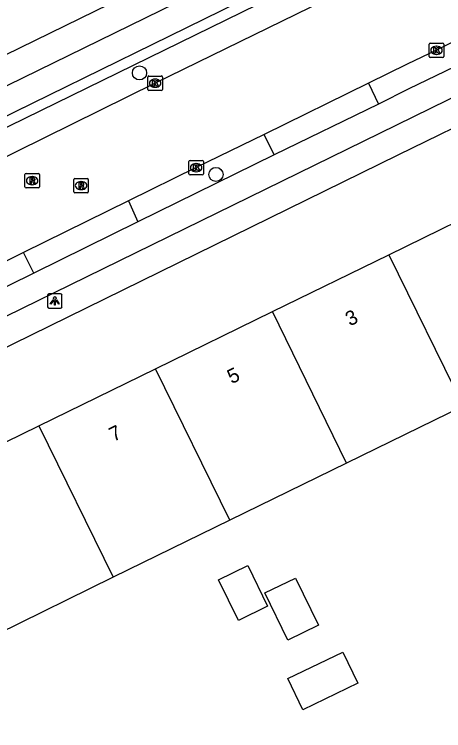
# Model space of a CAD drawing. Extents: x 160457 to 162082, y 388340 to 389736.
# Drawn here: x 160843.03 to 160872.78, y 388835.85 to 388885.46 of the extents above; entities that cross this region are included whole.
import ezdxf

# ---------------------------------------------------------------- set-up
doc = ezdxf.new("R2010")
doc.units = 0
for name, color, linetype in [('IMGEO_Boom', 7, 'Continuous'), ('IMGEO_Fietspad_gesloten', 7, 'Continuous'), ('IMGEO_Fietspad_open', 7, 'Continuous'), ('IMGEO_Kolk', 7, 'Continuous'), ('IMGEO_Lichtpunt', 7, 'Continuous'), ('IMGEO_Pand', 7, 'Continuous'), ('IMGEO_Pand_nummerreeks', 7, 'Continuous'), ('IMGEO_Parkeervlak_open', 7, 'Continuous'), ('IMGEO_Rijbaan_lokaal_gesloten', 7, 'Continuous'), ('IMGEO_Rioolput', 7, 'Continuous'), ('IMGEO_Verkeerseiland_open', 7, 'Continuous'), ('IMGEO_Voetpad_open', 7, 'Continuous')]:
    doc.layers.add(name, color=color, linetype=linetype)

msp = doc.modelspace()

# ---------------------------------------------------------------- linework, layer by layer
at = {"layer": 'IMGEO_Boom'}
for centre in [(160851.704, 388881.404), (160857.002, 388874.372)]:
    msp.add_circle(centre, 0.489, dxfattribs=at)
at = {"layer": 'IMGEO_Fietspad_gesloten'}
for points in [[(160812.524, 388865.895), (160820.314, 388869.678), (160924.149, 388920.448), (160929.542, 388923.081)], [(160909.887, 388911.468), (160820.353, 388867.581), (160804.958, 388860.084), (160761.388, 388838.743), (160740.999, 388828.766), (160723.804, 388820.325)]]:
    msp.add_lwpolyline(points, dxfattribs=at)
at = {"layer": 'IMGEO_Fietspad_open'}
for points in [[(160822.105, 388854.6), (160868.356, 388877.242), (160931.655, 388908.25)], [(160875.412, 388882.733), (160870.367, 388880.302), (160868.27, 388879.237)], [(160868.27, 388879.237), (160861.035, 388875.725)], [(160861.035, 388875.725), (160851.6, 388871.082)], [(160851.6, 388871.082), (160844.374, 388867.53)], [(160844.374, 388867.53), (160835.881, 388863.365)]]:
    msp.add_lwpolyline(points, dxfattribs=at)
at = {"layer": 'IMGEO_Kolk'}
for p, q in [((160871.783, 388882.545), (160871.783, 388883.397)), ((160871.858, 388883.471), (160872.71, 388883.471)), ((160872.271, 388883.251), (160872.296, 388883.251)), ((160872.784, 388883.397), (160872.784, 388882.545)), ((160872.294, 388882.691), (160872.269, 388882.691)), ((160872.71, 388882.471), (160871.858, 388882.471)), ((160852.287, 388880.265), (160852.287, 388881.117)), ((160852.362, 388881.191), (160853.214, 388881.191)), ((160853.288, 388881.117), (160853.288, 388880.265)), ((160852.775, 388880.971), (160852.8, 388880.971)), ((160853.214, 388880.191), (160852.362, 388880.191)), ((160852.798, 388880.411), (160852.773, 388880.411)), ((160855.13, 388874.417), (160855.13, 388875.269)), ((160855.205, 388875.343), (160856.057, 388875.343)), ((160855.618, 388875.123), (160855.643, 388875.123)), ((160856.131, 388875.269), (160856.131, 388874.417)), ((160856.057, 388874.343), (160855.205, 388874.343)), ((160855.641, 388874.563), (160855.616, 388874.563))]:
    msp.add_line(p, q, dxfattribs=at)
for points in [[(160871.783, 388882.545), (160871.783, 388883.397)], [(160871.858, 388883.471), (160872.71, 388883.471)], [(160872.104, 388883.171), (160872.227, 388883.171), (160872.227, 388883.02), (160872.357, 388883.171), (160872.521, 388883.171), (160872.375, 388883.02), (160872.528, 388882.771), (160872.376, 388882.771), (160872.291, 388882.935), (160872.227, 388882.868), (160872.227, 388882.771), (160872.104, 388882.771), (160872.104, 388883.171)], [(160872.784, 388883.397), (160872.784, 388882.545)], [(160872.71, 388882.471), (160871.858, 388882.471)], [(160852.287, 388880.265), (160852.287, 388881.117)], [(160852.362, 388881.191), (160853.214, 388881.191)], [(160853.288, 388881.117), (160853.288, 388880.265)], [(160852.608, 388880.891), (160852.731, 388880.891), (160852.731, 388880.74), (160852.861, 388880.891), (160853.025, 388880.891), (160852.879, 388880.74), (160853.032, 388880.491), (160852.88, 388880.491), (160852.795, 388880.655), (160852.731, 388880.588), (160852.731, 388880.491), (160852.608, 388880.491), (160852.608, 388880.891)], [(160853.214, 388880.191), (160852.362, 388880.191)], [(160855.13, 388874.417), (160855.13, 388875.269)], [(160855.205, 388875.343), (160856.057, 388875.343)], [(160856.131, 388875.269), (160856.131, 388874.417)], [(160855.451, 388875.043), (160855.574, 388875.043), (160855.574, 388874.892), (160855.704, 388875.043), (160855.868, 388875.043), (160855.722, 388874.892), (160855.875, 388874.643), (160855.723, 388874.643), (160855.638, 388874.807), (160855.574, 388874.74), (160855.574, 388874.643), (160855.451, 388874.643), (160855.451, 388875.043)], [(160856.057, 388874.343), (160855.205, 388874.343)]]:
    msp.add_lwpolyline(points, dxfattribs=at)
for centre, start, end in [((160871.86, 388883.395), 91.552, 178.448), ((160871.86, 388883.395), 91.552, 178.448), ((160872.708, 388883.395), 1.552, 88.448), ((160872.708, 388883.395), 1.552, 88.448), ((160871.86, 388882.547), 181.552, 268.448), ((160871.86, 388882.547), 181.552, 268.448), ((160872.708, 388882.547), 271.552, 358.448), ((160872.708, 388882.547), 271.552, 358.448), ((160852.364, 388881.115), 91.552, 178.448), ((160852.364, 388881.115), 91.552, 178.448), ((160853.212, 388881.115), 1.552, 88.448), ((160853.212, 388881.115), 1.552, 88.448), ((160852.364, 388880.267), 181.552, 268.448), ((160852.364, 388880.267), 181.552, 268.448), ((160853.212, 388880.267), 271.552, 358.448), ((160853.212, 388880.267), 271.552, 358.448), ((160855.207, 388875.267), 91.552, 178.448), ((160855.207, 388875.267), 91.552, 178.448), ((160856.055, 388875.267), 1.552, 88.448), ((160856.055, 388875.267), 1.552, 88.448), ((160855.207, 388874.419), 181.552, 268.448), ((160855.207, 388874.419), 181.552, 268.448), ((160856.055, 388874.419), 271.552, 358.448), ((160856.055, 388874.419), 271.552, 358.448)]:
    msp.add_arc(centre, 0.0765, start, end, dxfattribs=at)
for centre, major_axis, ratio, start_param, end_param in [((160872.27, 388882.971), (-0.387, 0.002), 0.722429, 4.712389, 7.853982), ((160872.295, 388882.971), (-0.39, 0.002), 0.717154, 1.570796, 4.712389), ((160852.774, 388880.691), (-0.387, 0.002), 0.722429, 4.712389, 7.853982), ((160852.799, 388880.691), (-0.39, 0.002), 0.717154, 1.570796, 4.712389), ((160855.617, 388874.843), (-0.387, 0.002), 0.722429, 4.712389, 7.853982), ((160855.642, 388874.843), (-0.39, 0.002), 0.717154, 1.570796, 4.712389)]:
    msp.add_ellipse(centre, major_axis=major_axis, ratio=ratio, start_param=start_param, end_param=end_param, dxfattribs=at)
at = {"layer": 'IMGEO_Lichtpunt'}
for p, q in [((160845.337, 388866.017), (160845.337, 388865.21)), ((160845.337, 388866.017), (160845.337, 388865.21)), ((160846.239, 388866.112), (160845.431, 388866.112)), ((160846.239, 388866.112), (160845.431, 388866.112)), ((160846.333, 388865.21), (160846.333, 388866.017)), ((160846.333, 388865.21), (160846.333, 388866.017)), ((160845.431, 388865.116), (160846.239, 388865.116)), ((160845.431, 388865.116), (160846.239, 388865.116))]:
    msp.add_line(p, q, dxfattribs=at)
for points in [[(160845.711, 388865.681), (160845.75, 388865.653), (160845.562, 388865.391), (160845.524, 388865.418), (160845.711, 388865.681)], [(160845.923, 388865.653), (160845.961, 388865.68), (160846.148, 388865.418), (160846.109, 388865.39), (160845.923, 388865.653)], [(160845.813, 388865.633), (160845.86, 388865.633), (160845.86, 388865.311), (160845.813, 388865.311), (160845.813, 388865.633)]]:
    msp.add_lwpolyline(points, dxfattribs=at)
msp.add_circle((160845.836, 388865.815), 0.0994, dxfattribs=at)
for centre, start, end in [((160845.431, 388866.017), 90, 180), ((160845.431, 388866.017), 90, 180), ((160846.239, 388866.017), 0, 90), ((160846.239, 388866.017), 0, 90), ((160845.431, 388865.21), 180, 270), ((160845.431, 388865.21), 180, 270), ((160846.239, 388865.21), 270, 0), ((160846.239, 388865.21), 270, 360)]:
    msp.add_arc(centre, 0.0946, start, end, dxfattribs=at)
at = {"layer": 'IMGEO_Pand'}
for points in [[(160868.98, 388868.813), (160877.369, 388872.911), (160877.532, 388872.579), (160877.442, 388872.535), (160878.807, 388869.754)], [(160860.915, 388864.872), (160868.98, 388868.813)], [(160868.98, 388868.813), (160874.128, 388858.324)], [(160852.814, 388860.914), (160860.915, 388864.872)], [(160866.044, 388854.375), (160860.915, 388864.872)], [(160844.731, 388856.965), (160852.814, 388860.914)], [(160857.969, 388850.43), (160852.814, 388860.914)], [(160874.128, 388858.324), (160866.044, 388854.375)], [(160836.639, 388853.011), (160844.731, 388856.965)], [(160844.731, 388856.965), (160849.877, 388846.477)], [(160866.044, 388854.375), (160857.969, 388850.43)], [(160857.969, 388850.43), (160849.877, 388846.477)], [(160858.561, 388843.495), (160857.189, 388846.303), (160859.205, 388847.288), (160860.577, 388844.48), (160858.561, 388843.495)], [(160849.877, 388846.477), (160841.784, 388842.524)], [(160861.992, 388842.12), (160860.394, 388845.391), (160862.51, 388846.424), (160864.108, 388843.153), (160861.992, 388842.12)], [(160863.034, 388837.301), (160861.991, 388839.462), (160865.793, 388841.296), (160866.836, 388839.134), (160863.034, 388837.301)]]:
    msp.add_lwpolyline(points, dxfattribs=at)
at = {"layer": 'IMGEO_Parkeervlak_open'}
msp.add_lwpolyline([(160836.249, 388874.605), (160866.313, 388889.309)], dxfattribs=at)
at = {"layer": 'IMGEO_Rijbaan_lokaal_gesloten'}
for points in [[(160869.671, 388888.959), (160868.404, 388888.341), (160852.789, 388880.69), (160837.429, 388873.127), (160837.066, 388872.948)], [(160874.659, 388884.176), (160872.282, 388882.972), (160870.262, 388882.003), (160867.584, 388880.687)], [(160867.584, 388880.687), (160860.334, 388877.136)], [(160860.334, 388877.136), (160855.63, 388874.844), (160850.95, 388872.547)], [(160850.95, 388872.547), (160843.672, 388868.965)], [(160843.672, 388868.965), (160840.796, 388867.541), (160839.938, 388867.126)]]:
    msp.add_lwpolyline(points, dxfattribs=at)
at = {"layer": 'IMGEO_Rioolput'}
for p, q in [((160843.767, 388873.516), (160843.767, 388874.368)), ((160843.842, 388874.442), (160844.694, 388874.442)), ((160844.255, 388874.222), (160844.28, 388874.222)), ((160844.768, 388874.368), (160844.768, 388873.516)), ((160847.231, 388874.102), (160848.083, 388874.102)), ((160844.278, 388873.662), (160844.253, 388873.662)), ((160847.156, 388873.176), (160847.156, 388874.028)), ((160847.644, 388873.882), (160847.669, 388873.882)), ((160848.157, 388874.028), (160848.157, 388873.176)), ((160844.694, 388873.442), (160843.842, 388873.442)), ((160848.083, 388873.102), (160847.231, 388873.102)), ((160847.667, 388873.322), (160847.642, 388873.322))]:
    msp.add_line(p, q, dxfattribs=at)
for points in [[(160843.767, 388873.516), (160843.767, 388874.368)], [(160843.842, 388874.442), (160844.694, 388874.442)], [(160844.356, 388874.14), (160844.104, 388874.142), (160844.104, 388873.742)], [(160844.768, 388874.368), (160844.768, 388873.516)], [(160847.231, 388874.102), (160848.083, 388874.102)], [(160844.104, 388873.742), (160844.228, 388873.742), (160844.228, 388873.904), (160844.239, 388873.904)], [(160844.282, 388874.061), (160844.228, 388874.061), (160844.228, 388873.98)], [(160844.228, 388873.98), (160844.28, 388873.98)], [(160844.286, 388873.875), (160844.357, 388873.742), (160844.497, 388873.742), (160844.432, 388873.868)], [(160847.156, 388873.176), (160847.156, 388874.028)], [(160847.745, 388873.8), (160847.493, 388873.802), (160847.493, 388873.402)], [(160847.671, 388873.721), (160847.617, 388873.721), (160847.617, 388873.64)], [(160847.617, 388873.64), (160847.669, 388873.64)], [(160848.157, 388874.028), (160848.157, 388873.176)], [(160844.694, 388873.442), (160843.842, 388873.442)], [(160848.083, 388873.102), (160847.231, 388873.102)], [(160847.493, 388873.402), (160847.617, 388873.402), (160847.617, 388873.564), (160847.628, 388873.564)], [(160847.675, 388873.535), (160847.746, 388873.402), (160847.886, 388873.402), (160847.821, 388873.528)]]:
    msp.add_lwpolyline(points, dxfattribs=at)
for centre, radius, start, end in [((160843.844, 388874.366), 0.0765, 91.552, 178.448), ((160843.844, 388874.366), 0.0765, 91.552, 178.448), ((160844.355, 388874.03), 0.109, 350.3612, 89.416), ((160844.692, 388874.366), 0.0765, 1.552, 88.448), ((160844.692, 388874.366), 0.0765, 1.552, 88.448), ((160847.233, 388874.026), 0.0765, 91.552, 178.448), ((160847.233, 388874.026), 0.0765, 91.552, 178.448), ((160848.081, 388874.026), 0.0765, 1.552, 88.448), ((160848.081, 388874.026), 0.0765, 1.552, 88.448), ((160844.238, 388873.851), 0.0533, 26.0293, 88.6989), ((160844.264, 388874.169), 0.19, 274.7715, 282.9687), ((160844.288, 388873.965), 0.0964, 77.0061, 93.1865), ((160844.302, 388874.022), 0.0378, 276.6634, 79.6772), ((160844.353, 388874.03), 0.112, 277.5842, 350.9817), ((160844.337, 388873.815), 0.108, 29.5134, 73.7905), ((160847.653, 388873.829), 0.19, 274.7715, 282.9687), ((160847.677, 388873.625), 0.0964, 77.0061, 93.1865), ((160847.691, 388873.682), 0.0378, 276.6634, 79.6772), ((160847.744, 388873.69), 0.109, 350.3612, 89.416), ((160847.742, 388873.69), 0.112, 277.5842, 350.9817), ((160843.844, 388873.518), 0.0765, 181.552, 268.448), ((160843.844, 388873.518), 0.0765, 181.552, 268.448), ((160844.692, 388873.518), 0.0765, 271.552, 358.448), ((160844.692, 388873.518), 0.0765, 271.552, 358.448), ((160847.233, 388873.178), 0.0765, 181.552, 268.448), ((160847.233, 388873.178), 0.0765, 181.552, 268.448), ((160847.627, 388873.511), 0.0533, 26.0293, 88.6989), ((160847.726, 388873.475), 0.108, 29.5134, 73.7905), ((160848.081, 388873.178), 0.0765, 271.552, 358.448), ((160848.081, 388873.178), 0.0765, 271.552, 358.448)]:
    msp.add_arc(centre, radius, start, end, dxfattribs=at)
for centre, major_axis, ratio, start_param, end_param in [((160844.254, 388873.942), (-0.387, 0.002), 0.722429, 4.712389, 7.853982), ((160844.279, 388873.942), (-0.39, 0.002), 0.717154, 1.570796, 4.712389), ((160847.643, 388873.602), (-0.387, 0.002), 0.722429, 4.712389, 7.853982), ((160847.668, 388873.602), (-0.39, 0.002), 0.717154, 1.570796, 4.712389)]:
    msp.add_ellipse(centre, major_axis=major_axis, ratio=ratio, start_param=start_param, end_param=end_param, dxfattribs=at)
at = {"layer": 'IMGEO_Verkeerseiland_open'}
for points in [[(160867.584, 388880.687), (160868.27, 388879.237)], [(160861.035, 388875.725), (160860.334, 388877.136)], [(160850.95, 388872.547), (160851.6, 388871.082)], [(160844.374, 388867.53), (160843.672, 388868.965)]]:
    msp.add_lwpolyline(points, dxfattribs=at)
at = {"layer": 'IMGEO_Voetpad_open'}
for points in [[(160868.202, 388895.257), (160842.385, 388882.64)], [(160876.34, 388878.995), (160869.603, 388875.706), (160825.107, 388853.891)]]:
    msp.add_lwpolyline(points, dxfattribs=at)

# ---------------------------------------------------------------- texts
at = {"layer": 'IMGEO_Pand_nummerreeks'}
for s, p in [('3', (160866.279, 388863.843)), ('5', (160858.091, 388859.843)), ('7', (160849.904, 388855.842))]:
    msp.add_text(s, height=1, rotation=26.0388, dxfattribs=at).set_placement(p)

doc.saveas('drawing.dxf')
